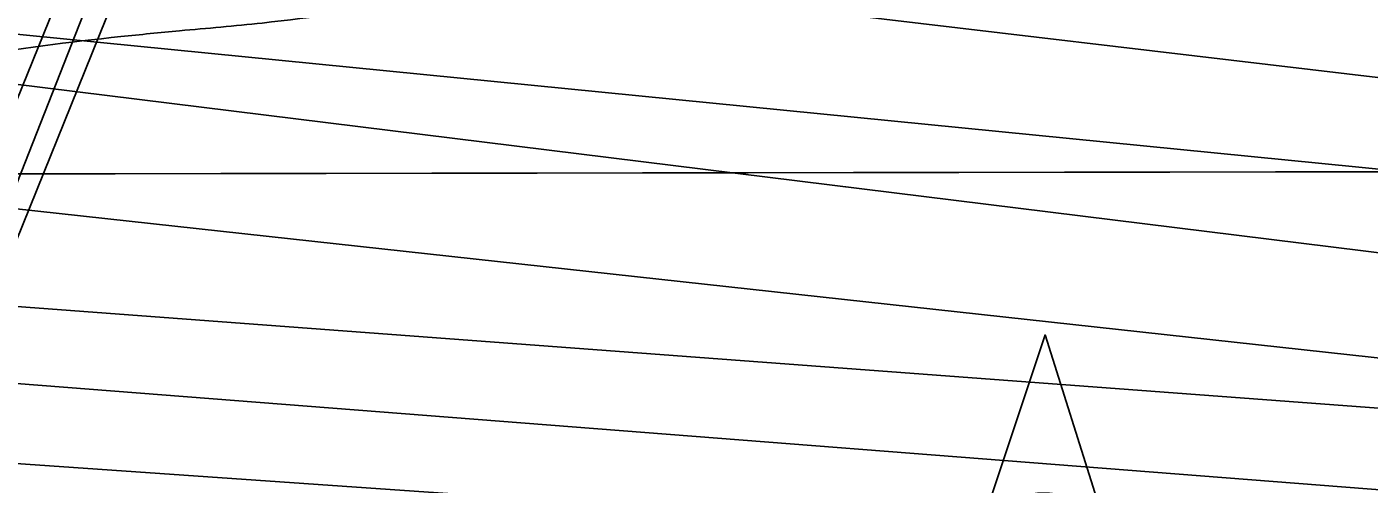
# Model space of a CAD drawing. Extents: x 3329332 to 3367211, y 631066 to 656469.
# Drawn here: x 3337144 to 3337667, y 648456 to 648633 of the extents above; entities that cross this region are included whole.
import ezdxf

# ---------------------------------------------------------------- set-up
doc = ezdxf.new("R2010")
doc.units = 0
for name, color, linetype in [('V-CHAN-DOCK', 7, 'Continuous'), ('V-CHAN-NAID', 7, 'Continuous'), ('V-GRID-MAJR', 7, 'Continuous'), ('V-RIVR-EDGE', 7, 'Continuous'), ('V-TOPO-DPTH', 7, 'Continuous'), ('V-TOPO-MINR', 7, 'Continuous'), ('V-TOPO-WATR', 7, 'Continuous'), ('V-UTIL-LINE', 7, 'Continuous')]:
    doc.layers.add(name, color=color, linetype=linetype)

msp = doc.modelspace()

# ---------------------------------------------------------------- linework, layer by layer
at = {"layer": 'V-CHAN-DOCK'}
for points in [[(3337542.667, 649545.7760000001), (3337099.288, 648449.5)], [(3337081.923, 648461.459), (3337219.341, 648799.856), (3337198.99, 648807.884), (3337209.019, 648832.171), (3337229.043, 648824.475), (3337415.31, 649282.965)]]:
    msp.add_lwpolyline(points, dxfattribs=at)
at = {"layer": 'V-CHAN-NAID'}
msp.add_lwpolyline([(3337529.463, 648450.0460000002), (3337519.876, 648450.1140000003), (3337541.002, 648513.5980000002), (3337561.2260000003, 648449.8210000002), (3337551.639, 648449.8890000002), (3337550.062, 648450.4670000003), (3337547.967, 648451.0870000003), (3337545.927, 648451.5380000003), (3337543.8910000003, 648451.8460000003), (3337542.724, 648451.9600000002), (3337541.19, 648452.0410000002), (3337539.468, 648452.0390000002), (3337538.098, 648451.9690000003), (3337536.1920000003, 648451.7680000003), (3337534.826, 648451.5490000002), (3337533.042, 648451.1650000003), (3337531.512, 648450.7450000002), (3337530.48, 648450.4140000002)], close=True, dxfattribs=at)
at = {"layer": 'V-GRID-MAJR'}
msp.add_spline([(3333438.762, 648570.676), (3338699.3000000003, 648578.71), (3343959.8370000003, 648587.509), (3349220.373, 648597.073), (3354480.9080000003, 648607.402), (3359741.441, 648618.497), (3365001.972, 648630.356), (3365001.973, 648630.356)], degree=3, dxfattribs=at)
at = {"layer": 'V-RIVR-EDGE'}
msp.add_spline([(3343636.8271070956, 646843.3989800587), (3343622.1108212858, 646851.5792317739), (3343608.9428611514, 646858.5922459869), (3343596.5399541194, 646861.3375356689), (3343585.2946953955, 646861.7531449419), (3343568.24393458, 646866.8367453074), (3343554.697763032, 646877.7287245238), (3343538.057816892, 646892.1185805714), (3343529.147033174, 646895.6308411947), (3343519.467360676, 646901.8596239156), (3343506.6900779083, 646910.0350810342), (3343488.8790585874, 646921.325408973), (3343476.1027347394, 646929.8886666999), (3343464.099135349, 646937.2866047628), (3343456.7481843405, 646944.2852351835), (3343449.7850339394, 646951.2829066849), (3343444.7484206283, 646953.23437568), (3343437.386921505, 646955.9671994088), (3343424.9830555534, 646958.3246884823), (3343409.480620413, 646962.2410513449), (3343396.697584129, 646968.089704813), (3343383.5277061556, 646974.3271178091), (3343375.7774475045, 646976.6730998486), (3343358.7228510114, 646980.205497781), (3343342.4448146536, 646984.1237784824), (3343324.996664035, 646985.3303316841), (3343315.3045255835, 646986.5177064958), (3343304.843498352, 646990.4216034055), (3343288.9638107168, 646998.60473188), (3343275.4109267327, 647006.7821068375), (3343264.954694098, 647012.6250067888), (3343248.681452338, 647018.4822905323), (3343233.954618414, 647022.3967355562), (3343209.925364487, 647028.2731976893), (3343162.260410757, 647042.3519666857), (3343147.918500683, 647045.1020509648), (3343128.926818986, 647049.4148447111), (3343116.5229530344, 647051.7723337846), (3343106.4526031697, 647056.8386736), (3343102.5793916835, 647058.7872658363), (3343086.688197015, 647062.3167870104), (3343081.258988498, 647062.3302118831), (3343073.506812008, 647063.9005927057), (3343064.593151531, 647066.249451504), (3343053.7481593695, 647071.7055097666), (3343047.940739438, 647075.5978996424), (3343041.7426421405, 647078.3278466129), (3343029.344529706, 647083.0121393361), (3343020.0488221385, 647087.6887607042), (3343006.4940203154, 647095.090534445), (3342971.6236099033, 647107.974257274), (3342951.4790744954, 647116.5557344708), (3342937.1515482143, 647125.1228278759), (3342928.2455590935, 647130.5740915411), (3342903.0586568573, 647138.7802340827), (3342877.487789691, 647148.5385379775), (3342858.8954156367, 647157.5039801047), (3342849.609297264, 647166.0586075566), (3342844.19159578, 647170.7256397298), (3342831.7934833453, 647175.4099324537), (3342823.655424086, 647177.7568734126), (3342803.887182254, 647181.6837843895), (3342796.52568313, 647184.4166081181), (3342787.2309344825, 647189.4810300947), (3342775.609382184, 647194.5512055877), (3342758.944504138, 647198.858245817), (3342732.97337041, 647203.5761007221), (3342721.3451056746, 647205.9316719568), (3342697.703652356, 647211.8071751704), (3342663.989931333, 647221.973416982), (3342635.705418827, 647232.1262339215), (3342620.593661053, 647237.2050396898), (3342601.9840264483, 647239.1900708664), (3342563.6166981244, 647249.3678197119), (3342526.798654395, 647258.7661316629), (3342490.762924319, 647270.8771300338), (3342457.056874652, 647284.1457767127), (3342444.661638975, 647289.9934712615), (3342438.029712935, 647274.1099479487), (3342415.16769651, 647281.5347357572), (3342391.925550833, 647292.0628873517), (3342329.1699355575, 647319.7520755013), (3342295.0780031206, 647333.7972823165), (3342283.068650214, 647338.8684167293), (3342254.791809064, 647352.1236385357), (3342236.19751717, 647360.3134794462), (3342218.3759497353, 647367.3380006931), (3342205.204153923, 647372.7998124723), (3342191.64743426, 647379.4259849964), (3342179.2579521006, 647387.6004831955), (3342172.2852125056, 647390.720148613), (3342149.820585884, 647402.0219835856), (3342116.8997266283, 647419.1667185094), (3342096.3664316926, 647427.3613540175), (3342074.6726116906, 647436.7222681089), (3342056.4594079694, 647442.1965458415), (3342048.7110671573, 647445.3181290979), (3342046.3909759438, 647448.0384868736), (3342044.4577264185, 647450.3700851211), (3342038.2586702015, 647452.712231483), (3342007.6463951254, 647462.4830013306), (3341964.2482070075, 647476.9390228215), (3341952.242689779, 647483.5613596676), (3341946.042674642, 647485.5157054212), (3341937.125178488, 647486.313361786), (3341928.594524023, 647486.7222586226), (3341922.397385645, 647489.8400062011), (3341906.513862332, 647496.4719322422), (3341894.505468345, 647501.9308672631), (3341878.2379801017, 647510.1149546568), (3341870.0932084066, 647509.7472913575), (3341856.9137412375, 647512.1066982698), (3341848.000080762, 647514.4555570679), (3341827.073231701, 647520.324347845), (3341821.2638939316, 647523.4411365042), (3341814.6789549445, 647526.5598430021), (3341810.025347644, 647526.571350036), (3341806.5332243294, 647525.8043790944), (3341795.289883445, 647526.9955895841), (3341774.7450814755, 647530.5366177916), (3341748.7854547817, 647539.9080799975), (3341739.1000287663, 647543.8100590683), (3341723.2049984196, 647545.7883778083), (3341703.4377155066, 647550.1030893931), (3341688.708963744, 647553.2419331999), (3341675.143613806, 647556.3779002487), (3341665.0684693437, 647559.505237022), (3341655.7785152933, 647566.5086620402), (3341650.35985489, 647570.787893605), (3341641.0583938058, 647573.1377113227), (3341619.3521078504, 647577.4572175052), (3341603.0731125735, 647580.9876975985), (3341588.7244900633, 647581.0231776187), (3341577.8641551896, 647580.2744261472), (3341570.499779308, 647581.843848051), (3341563.913881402, 647584.5747539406), (3341550.35620282, 647590.8131258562), (3341537.182489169, 647595.4993364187), (3341511.9936690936, 647602.9298777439), (3341494.1644303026, 647606.8519941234), (3341474.01126462, 647611.9432658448), (3341452.3126500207, 647619.3651768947), (3341435.647771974, 647623.672217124), (3341426.7293169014, 647624.0820728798), (3341409.6747204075, 647627.6144708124), (3341399.593822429, 647628.4150039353), (3341382.156219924, 647633.887363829), (3341364.3346524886, 647640.9118850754), (3341355.4209920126, 647643.2607438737), (3341344.179568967, 647645.2275555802), (3341336.034797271, 647644.8598922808), (3341320.5266086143, 647646.449451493), (3341290.677468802, 647651.176895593), (3341274.0145085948, 647656.2595370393), (3341268.5862589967, 647656.6607625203), (3341256.951281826, 647656.301729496), (3341232.5255970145, 647658.6889450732), (3341211.979836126, 647661.842172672), (3341186.0144559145, 647668.8868312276), (3341159.6564804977, 647673.9934456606), (3341146.4731776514, 647674.8016501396), (3341117.007043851, 647677.589132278), (3341103.433063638, 647677.2348938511), (3341097.616054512, 647677.2492776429), (3341091.8028810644, 647678.8148638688), (3341087.9296695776, 647680.7634561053), (3341085.2198599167, 647682.7091715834), (3341079.7954459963, 647684.661599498), (3341055.366884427, 647685.8854132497), (3341036.3684902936, 647687.4836027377), (3341024.7306363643, 647685.9611678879), (3341011.1547383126, 647684.8313282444), (3340999.5255146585, 647686.7990988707), (3340985.1855224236, 647690.3247843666), (3340953.8005228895, 647701.2608738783), (3340935.5930726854, 647709.0619552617), (3340923.584678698, 647714.5208902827), (3340917.0016575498, 647718.4151979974), (3340910.7968478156, 647718.4305407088), (3340908.0793667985, 647717.2738513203), (3340903.8135601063, 647717.2843994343), (3340894.5092222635, 647718.4708153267), (3340882.4893212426, 647719.2761430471), (3340860.789747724, 647726.3102534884), (3340855.75697009, 647729.812924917), (3340851.89047104, 647734.4761214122), (3340848.4060190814, 647736.811555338), (3340842.5909277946, 647737.6015403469), (3340826.314809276, 647742.2954222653), (3340811.5946877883, 647748.9244715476), (3340794.9432346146, 647758.6607202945), (3340781.396104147, 647769.1648989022), (3340774.827466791, 647778.8762157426), (3340770.949460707, 647778.8858049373), (3340766.3035247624, 647781.9997168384), (3340765.154506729, 647787.8196027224), (3340765.1631370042, 647791.3098081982), (3340761.6815618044, 647794.8086439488), (3340748.8985255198, 647800.6572974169), (3340736.8843780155, 647803.7894287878), (3340725.2589900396, 647807.3084018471), (3340719.4477344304, 647809.6495892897), (3340716.353959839, 647813.1474661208), (3340707.8348124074, 647818.2099702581), (3340686.534546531, 647829.8967290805), (3340660.9655972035, 647840.4306341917), (3340654.377781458, 647842.3859388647), (3340636.5533372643, 647848.2470582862), (3340626.477233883, 647850.986594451), (3340619.1090223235, 647851.0048139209), (3340608.2458106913, 647849.0926606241), (3340603.203443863, 647848.7173259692), (3340600.494593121, 647851.0508420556), (3340597.786701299, 647853.7721587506), (3340589.6467242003, 647855.343498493), (3340581.5086649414, 647857.6904394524), (3340569.1143881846, 647863.9259346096), (3340561.3708419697, 647868.9865209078), (3340557.892143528, 647873.6487584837), (3340534.6413675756, 647880.686704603), (3340500.541763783, 647891.6295065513), (3340470.702213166, 647900.2349567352), (3340445.522023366, 647911.1557035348), (3340419.5623966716, 647920.5271657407), (3340404.067632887, 647927.5459334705), (3340372.685510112, 647939.6454248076), (3340342.4696659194, 647952.9054412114), (3340306.057642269, 647969.6710058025), (3340282.828921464, 647985.6283659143), (3340275.0940055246, 647994.1791576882), (3340268.900702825, 647998.8481077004), (3340258.823640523, 648001.199843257), (3340240.223595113, 648007.0628805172), (3340208.8366777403, 648017.2233688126), (3340162.736351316, 648036.7275106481), (3340150.3468691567, 648044.9020088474), (3340132.923650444, 648056.1913778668), (3340120.1463676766, 648064.3668349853), (3340103.8769615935, 648071.7753211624), (3340062.4148997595, 648085.063146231), (3340020.562160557, 648097.1885283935), (3340008.159253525, 648099.9338180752), (3339970.575197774, 648113.2120539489), (3339931.446652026, 648129.2087297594), (3339889.974042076, 648138.2307481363), (3339851.5961656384, 648144.1426902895), (3339826.794187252, 648151.1844720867), (3339779.131151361, 648166.0388423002), (3339750.4607560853, 648176.9682193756), (3339726.4410913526, 648186.7226875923), (3339710.1716852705, 648194.1311737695), (3339698.5520508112, 648199.9769504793), (3339684.9905365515, 648204.6641199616), (3339657.470118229, 648210.1614117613), (3339640.4049736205, 648209.4280030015), (3339598.1414197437, 648212.2471294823), (3339566.358071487, 648218.9183712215), (3339519.0713291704, 648229.118175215), (3339492.7200661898, 648236.9393939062), (3339468.307806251, 648244.7558180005), (3339451.6400514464, 648247.899456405), (3339423.72320224, 648249.9075016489), (3339391.1489100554, 648250.3758514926), (3339356.2621980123, 648256.6669639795), (3339323.3125711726, 648262.1776806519), (3339267.0929899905, 648266.970331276), (3339191.493926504, 648276.0767345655), (3339142.6492693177, 648283.5657699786), (3339080.627062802, 648294.1898135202), (3339050.0051985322, 648300.0825772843), (3339012.788806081, 648305.2160414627), (3338936.4160592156, 648315.0999638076), (3338861.5935558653, 648324.5922498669), (3338841.0430003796, 648325.8064744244), (3338779.400923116, 648333.3271541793), (3338716.984203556, 648341.237552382), (3338619.6702238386, 648351.1732563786), (3338573.9260536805, 648357.879019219), (3338540.2008256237, 648363.3916537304), (3338502.213626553, 648370.4660387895), (3338454.128268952, 648371.3605460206), (3338406.04578811, 648373.4184550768), (3338372.6958947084, 648373.8887227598), (3338327.7215722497, 648378.2657641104), (3338302.9100046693, 648381.4295398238), (3338283.518056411, 648380.7018845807), (3338273.82495904, 648381.5014587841), (3338260.6522043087, 648386.5754699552), (3338248.6428514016, 648391.646604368), (3338238.5715426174, 648396.3251435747), (3338223.4501956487, 648397.5259432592), (3338149.397539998, 648404.6895078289), (3338106.754815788, 648410.9997987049), (3338090.4815740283, 648416.8570824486), (3338075.7662471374, 648425.4251347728), (3338068.017906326, 648428.5467180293), (3338061.041331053, 648430.1151810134), (3338050.188667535, 648432.4688344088), (3338042.0563617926, 648437.1425790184), (3338023.077146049, 648446.4967806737), (3338014.178828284, 648455.0504492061), (3338009.5482350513, 648464.3691708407), (3338008.012375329, 648470.5778162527), (3338005.6980376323, 648475.6249776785), (3338000.2832129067, 648481.4554116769), (3337993.311432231, 648484.962877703), (3337977.799407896, 648485.0012344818), (3337963.842421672, 648486.5869580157), (3337952.2227872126, 648492.4327347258), (3337934.79860958, 648503.3343031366), (3337924.3558018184, 648514.6064116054), (3337915.4689910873, 648527.8136874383), (3337906.963268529, 648538.3054000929), (3337897.6704377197, 648544.1454232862), (3337885.6534134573, 648546.1141528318), (3337868.6055294, 648552.3611550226), (3337833.747584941, 648570.2862857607), (3337831.4265348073, 648572.6188429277), (3337828.3413904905, 648579.6069252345), (3337825.256246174, 648586.595007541), (3337821.7775477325, 648591.257245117), (3337805.128012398, 648601.7690950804), (3337772.198522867, 648615.4236245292), (3337745.0716586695, 648623.2467610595), (3337725.3043757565, 648627.561472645), (3337697.3971157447, 648633.4475239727), (3337655.9264236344, 648643.2451435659), (3337633.050982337, 648645.2407228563), (3337587.683105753, 648647.2919194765), (3337530.6735395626, 648646.2694788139), (3337482.1965456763, 648645.6137425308), (3337469.4000845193, 648646.0331874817), (3337459.3258989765, 648649.5483248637), (3337449.6337605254, 648650.7356996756), (3337425.977923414, 648650.7941937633), (3337387.1921090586, 648648.5632820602), (3337346.0785321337, 648645.9503232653), (3337294.491462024, 648642.1998534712), (3337235.915350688, 648634.9764387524), (3337203.720228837, 648631.9536242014), (3337180.834239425, 648629.6833967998), (3337120.3162482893, 648621.3013748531), (3337079.5770471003, 648613.2582486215), (3337041.950798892, 648609.4732577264), (3337018.288249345, 648606.8171475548), (3336982.5914149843, 648599.1493559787), (3336951.5549003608, 648594.1846616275), (3336908.505197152, 648592.7398992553), (3336875.1648929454, 648597.088173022), (3336858.1045429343, 648598.2937673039), (3336851.1308444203, 648601.025632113), (3336844.931788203, 648603.367778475), (3336839.116696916, 648604.1577634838), (3336830.97288414, 648604.1779007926), (3336822.0457987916, 648601.0975510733), (3336811.5607985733, 648595.3064327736), (3336803.0243905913, 648593.38852596), (3336796.0430207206, 648593.017985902), (3336789.068363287, 648595.3620501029), (3336779.3743069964, 648595.773823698), (3336757.2572063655, 648590.787074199), (3336729.690759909, 648577.6699367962), (3336702.1377383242, 648569.9820079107), (3336685.851071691, 648570.4100831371), (3336673.8330885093, 648571.991012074), (3336663.7483548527, 648571.2403427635), (3336652.882266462, 648568.1647876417), (3336636.9603863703, 648559.2846893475), (3336627.2586587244, 648556.5940580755), (3336614.4593208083, 648555.8501012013), (3336584.9759264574, 648551.6571723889), (3336546.1862764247, 648547.8750582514), (3336510.1064360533, 648542.1472286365), (3336477.9017250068, 648535.2464080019), (3336448.4029879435, 648524.8486694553), (3336423.931274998, 648508.6214558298), (3336410.7115332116, 648494.6932371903), (3336400.5932373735, 648480.3695465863), (3336397.4630238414, 648469.1310002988), (3336394.711021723, 648454.0134890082), (3336388.0781367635, 648437.7421650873), (3336381.4500464, 648423.409844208), (3336375.9901524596, 648411.0136496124), (3336372.482686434, 648404.0418689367), (3336364.323530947, 648397.8571965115), (3336361.2134547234, 648394.762463), (3336359.6555398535, 648392.0516944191), (3336357.7011941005, 648385.8516792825), (3336351.0903642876, 648378.4997693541), (3336344.851033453, 648364.5542901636), (3336339.7981185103, 648359.9131488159), (3336331.2597926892, 648357.2196407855), (3336326.2116723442, 648354.5175024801), (3336319.2197543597, 648349.8811557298), (3336309.8904846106, 648340.9847558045), (3336302.5136427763, 648337.5127697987), (3336295.1348831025, 648333.2651825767), (3336286.9699740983, 648324.753706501), (3336280.3696924, 648321.6676032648), (3336267.1739236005, 648317.4343998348), (3336257.8667089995, 648317.457413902), (3336251.6618992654, 648317.4727566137), (3336242.352766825, 648316.7201694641), (3336231.4924319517, 648315.9714179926), (3336219.8584136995, 648316.0001855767), (3336194.6504152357, 648315.6747147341), (3336165.5749588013, 648319.6246397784), (3336148.122013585, 648318.8921899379), (3336131.0530332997, 648316.6075787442), (3336112.040255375, 648312.3887591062), (3336101.9488092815, 648308.9234855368), (3336086.414729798, 648300.0424283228), (3336075.546723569, 648296.1912719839), (3336060.4167463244, 648293.9018661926), (3336047.620285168, 648294.3213111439), (3336032.5056506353, 648298.2367150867), (3336021.6558638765, 648301.7537703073), (3336016.2304910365, 648303.3183976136), (3336006.536434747, 648303.7301712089), (3335978.6195855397, 648305.7382164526), (3335940.2158182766, 648301.1795421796), (3335891.725399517, 648295.0945973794), (3335848.668024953, 648290.5474301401), (3335790.1091741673, 648290.304426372), (3335753.2671574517, 648290.0077231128), (3335726.4993262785, 648286.1958824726), (3335694.691046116, 648282.7843083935), (3335674.8959545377, 648275.8528023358), (3335659.375299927, 648272.4009536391), (3335636.485474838, 648268.5795238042), (3335620.5808552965, 648266.6798364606), (3335591.8816924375, 648265.9751952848), (3335557.760033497, 648267.9985832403), (3335544.1870122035, 648268.0321454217), (3335523.2429025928, 648266.920525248), (3335504.6208020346, 648263.8641485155), (3335489.879584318, 648261.9615844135), (3335466.2323774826, 648265.5102839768), (3335442.1868219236, 648264.7941357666), (3335411.550573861, 648264.8698904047), (3335377.8042495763, 648261.8509115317), (3335309.145322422, 648254.6524287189), (3335266.481501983, 648252.4311062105), (3335243.9861899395, 648251.3233217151), (3335220.7162355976, 648250.6052556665), (3335202.4953605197, 648252.9771285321), (3335190.085741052, 648253.0078139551), (3335171.0777577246, 648250.7279973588), (3335140.040284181, 648245.3755023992), (3335097.7364556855, 648231.9070033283), (3335079.888997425, 648228.4609081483), (3335074.8475895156, 648228.4733741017), (3335068.641820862, 648228.100916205), (3335061.6614099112, 648228.1181767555), (3335052.348441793, 648225.8143871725), (3335042.2617902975, 648224.2881166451), (3335032.1655496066, 648218.883840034), (3335022.075062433, 648215.8063670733), (3335003.0651612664, 648212.7509492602), (3334965.832467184, 648211.2918030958), (3334950.711120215, 648212.4926027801), (3334915.8148189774, 648214.905709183), (3334852.211683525, 648213.5117695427), (3334793.257360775, 648210.1673198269), (3334744.7774901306, 648208.3481817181), (3334710.648159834, 648207.2691648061), (3334677.2905950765, 648204.6370276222), (3334638.509575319, 648204.3451189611), (3334608.649887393, 648204.8067563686), (3334566.769339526, 648205.6859208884), (3334543.1135024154, 648205.7444149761), (3334524.8839970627, 648204.6260823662), (3334499.6721629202, 648202.7494090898), (3334450.4205267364, 648202.4833912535), (3334410.477064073, 648202.5821599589), (3334380.228616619, 648202.6569556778), (3334353.8668055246, 648206.2123676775), (3334344.5576730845, 648205.4597805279), (3334325.5516075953, 648203.9555651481), (3334283.271752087, 648200.1820812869), (3334254.566835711, 648197.1506364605), (3334219.268350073, 648193.7476926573), (3334183.2000167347, 648192.6734703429), (3334158.3779010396, 648191.5714393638), (3334149.457528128, 648191.205693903), (3334137.0402373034, 648188.1339744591), (3334128.501911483, 648185.440466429), (3334111.044171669, 648182.7690135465), (3334081.563654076, 648179.7394865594), (3334057.1293389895, 648178.636496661), (3334040.8436312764, 648179.4523724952), (3334029.993844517, 648182.969427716), (3334019.911028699, 648182.9943596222), (3333987.3213938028, 648177.2578997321), (3333955.1224362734, 648172.6838827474), (3333933.013006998, 648170.799538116), (3333908.970328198, 648171.2467917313), (3333889.5831745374, 648172.4581395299), (3333868.256058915, 648173.2864813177), (3333818.617581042, 648173.4092230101), (3333772.0776723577, 648171.973090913), (3333733.678699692, 648169.3534196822), (3333687.913433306, 648167.5275691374), (3333647.9594225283, 648163.3605311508), (3333617.3135852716, 648159.5582797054), (3333590.539041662, 648153.0318348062), (3333562.604931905, 648148.059469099), (3333531.5645816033, 648141.5435723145), (3333511.0063547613, 648139.6553920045), (3333488.8978844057, 648138.1588479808), (3333475.711704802, 648137.8036506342), (3333461.743211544, 648134.7357668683), (3333439.4028820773, 648130.067855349)], degree=3, dxfattribs=at)
at = {"layer": 'V-TOPO-DPTH'}
for points in [[(3337934.884141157, 648513.0284421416), (3336991.5492798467, 648629.4701559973), (3336091.125144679, 648380.4679275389), (3336005.434929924, 648358.9605020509), (3335982.842910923, 648353.7780714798), (3335960.1393928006, 648349.2157535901), (3335937.2686259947, 648345.5836047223), (3335914.286360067, 648342.5715685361), (3335598.6498261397, 648307.7438261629)], [(3337799.67195928, 648475.4625411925), (3336997.5850886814, 648535.2778663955), (3336989.876453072, 648535.4926043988), (3336982.16536932, 648535.4011563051), (3335975.537305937, 648279.7795971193), (3335967.4978221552, 648278.9076551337), (3335959.450567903, 648278.1226479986), (3335951.3916579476, 648277.4680431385), (3335943.3249775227, 648276.9003731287), (3335840.08461887, 648270.4747423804), (3335780.389662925, 648266.7971637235), (3335720.6916872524, 648263.1698062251), (3335660.9891819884, 648259.6177804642), (3335601.283656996, 648256.1159758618)], [(3335601.283656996, 648256.1159758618), (3335660.9891819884, 648259.6177804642), (3335720.6916872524, 648263.1698062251), (3335780.389662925, 648266.7971637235), (3335840.08461887, 648270.4747423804), (3335943.3249775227, 648276.9003731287), (3335951.3916579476, 648277.4680431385), (3335959.450567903, 648278.1226479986), (3335967.4978221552, 648278.9076551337), (3335975.537305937, 648279.7795971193), (3336982.16536932, 648535.4011563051), (3336989.876453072, 648535.4926043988), (3336997.5850886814, 648535.2778663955), (3337799.67195928, 648475.4625411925)], [(3335212.9425310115, 648195.8910651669), (3335907.904999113, 648239.6758739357), (3335933.4311348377, 648241.4887770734), (3335958.932925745, 648243.5728878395), (3335984.398199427, 648246.0638100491), (3336009.839128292, 648248.825939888), (3336927.815536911, 648470.5854002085), (3336955.280466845, 648472.8535309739), (3336982.7720334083, 648474.4389676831), (3337919.727413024, 648409.4825739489)], [(3335212.9425310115, 648195.8910651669), (3335907.904999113, 648239.6758739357), (3335933.4311348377, 648241.4887770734), (3335958.932925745, 648243.5728878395), (3335984.398199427, 648246.0638100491), (3336009.839128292, 648248.825939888), (3336927.815536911, 648470.5854002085), (3336955.280466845, 648472.8535309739), (3336982.7720334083, 648474.4389676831), (3337919.727413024, 648409.4825739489)]]:
    msp.add_lwpolyline(points, dxfattribs=at)
at = {"layer": 'V-TOPO-MINR'}
for points in [[(3339568.1212697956, 648326.9408610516), (3338789.030387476, 648447.9800621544), (3338764.503263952, 648451.7200169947), (3338650.4469725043, 648469.5308505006), (3338568.917857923, 648482.3487117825), (3338487.406695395, 648495.2789892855), (3338405.922460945, 648508.377891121), (3338324.4561785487, 648521.589209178), (3338032.089181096, 648569.312588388), (3338018.156156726, 648571.5344512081), (3338004.212849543, 648573.6880815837), (3337990.2541181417, 648575.7393632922), (3337976.2851039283, 648577.7224125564), (3337008.761825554, 648691.9731929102), (3336971.677506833, 648691.9616879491), (3335984.7314921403, 648636.9702250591), (3335964.456659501, 648634.1255200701), (3335944.2653402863, 648630.7385135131), (3335158.0523334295, 648391.1722386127)], [(3337971.439794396, 648548.3688973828), (3336976.0497955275, 648647.0349025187), (3336017.6948011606, 648392.9928220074), (3336013.589029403, 648390.6990723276), (3336009.1261221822, 648389.2154590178), (3335976.4176462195, 648381.6716797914), (3335968.600401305, 648380.0237031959), (3335960.7503852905, 648378.5741109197), (3335952.851212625, 648377.4220951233), (3335944.9192688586, 648376.4684636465), (3335389.4690324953, 648321.3177941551)], [(3337934.884141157, 648513.0284421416), (3336991.5492798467, 648629.4701559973), (3336091.125144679, 648380.4679275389), (3336005.434929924, 648358.9605020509), (3335982.842910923, 648353.7780714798), (3335960.1393928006, 648349.2157535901), (3335937.2686259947, 648345.5836047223), (3335914.286360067, 648342.5715685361), (3335598.6498261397, 648307.7438261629)], [(3337964.624169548, 648472.5099373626), (3336995.3539258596, 648578.4984380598), (3335970.454301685, 648304.0580300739), (3335959.5492762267, 648301.2101377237), (3335948.5099980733, 648298.9376041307), (3335937.3812181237, 648297.0486430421), (3335926.170736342, 648295.5898128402), (3335914.9414185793, 648294.3182013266), (3335903.6838468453, 648293.327417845), (3335892.407439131, 648292.5238530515), (3335215.037640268, 648252.7507070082)], [(3337921.448887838, 648433.8179717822), (3337008.4450349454, 648504.932441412), (3336986.3018563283, 648503.9160883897), (3336964.2155528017, 648502.0323343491), (3336942.167166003, 648499.5703129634), (3335992.6881798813, 648264.3026965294), (3335975.947961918, 648262.4862160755), (3335959.191645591, 648260.8494636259), (3335942.4111817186, 648259.4823031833), (3335925.6146194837, 648258.2948707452), (3335610.038662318, 648238.5335319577)], [(3337919.727413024, 648409.4825739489), (3336982.7720334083, 648474.4389676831), (3336955.280466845, 648472.8535309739), (3336927.815536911, 648470.5854002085), (3336009.839128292, 648248.825939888), (3335984.398199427, 648246.0638100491), (3335958.932925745, 648243.5728878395), (3335933.4311348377, 648241.4887770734), (3335907.904999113, 648239.6758739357), (3335212.9425310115, 648195.8910651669)]]:
    msp.add_lwpolyline(points, dxfattribs=at)
at = {"layer": 'V-TOPO-WATR'}
msp.add_lwpolyline([(3337799.67195928, 648475.4625411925), (3336997.5850886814, 648535.2778663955), (3336989.876453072, 648535.4926043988), (3336982.16536932, 648535.4011563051), (3335975.537305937, 648279.7795971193), (3335967.4978221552, 648278.9076551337), (3335959.450567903, 648278.1226479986), (3335951.3916579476, 648277.4680431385), (3335943.3249775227, 648276.9003731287), (3335840.08461887, 648270.4747423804), (3335780.389662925, 648266.7971637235), (3335720.6916872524, 648263.1698062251), (3335660.9891819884, 648259.6177804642), (3335601.283656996, 648256.1159758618)], dxfattribs=at)
at = {"layer": 'V-UTIL-LINE'}
msp.add_lwpolyline([(3337084.196, 648430.267), (3337270.9590000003, 648904.59), (3337529.65, 649550.358)], dxfattribs=at)

doc.saveas('drawing.dxf')
